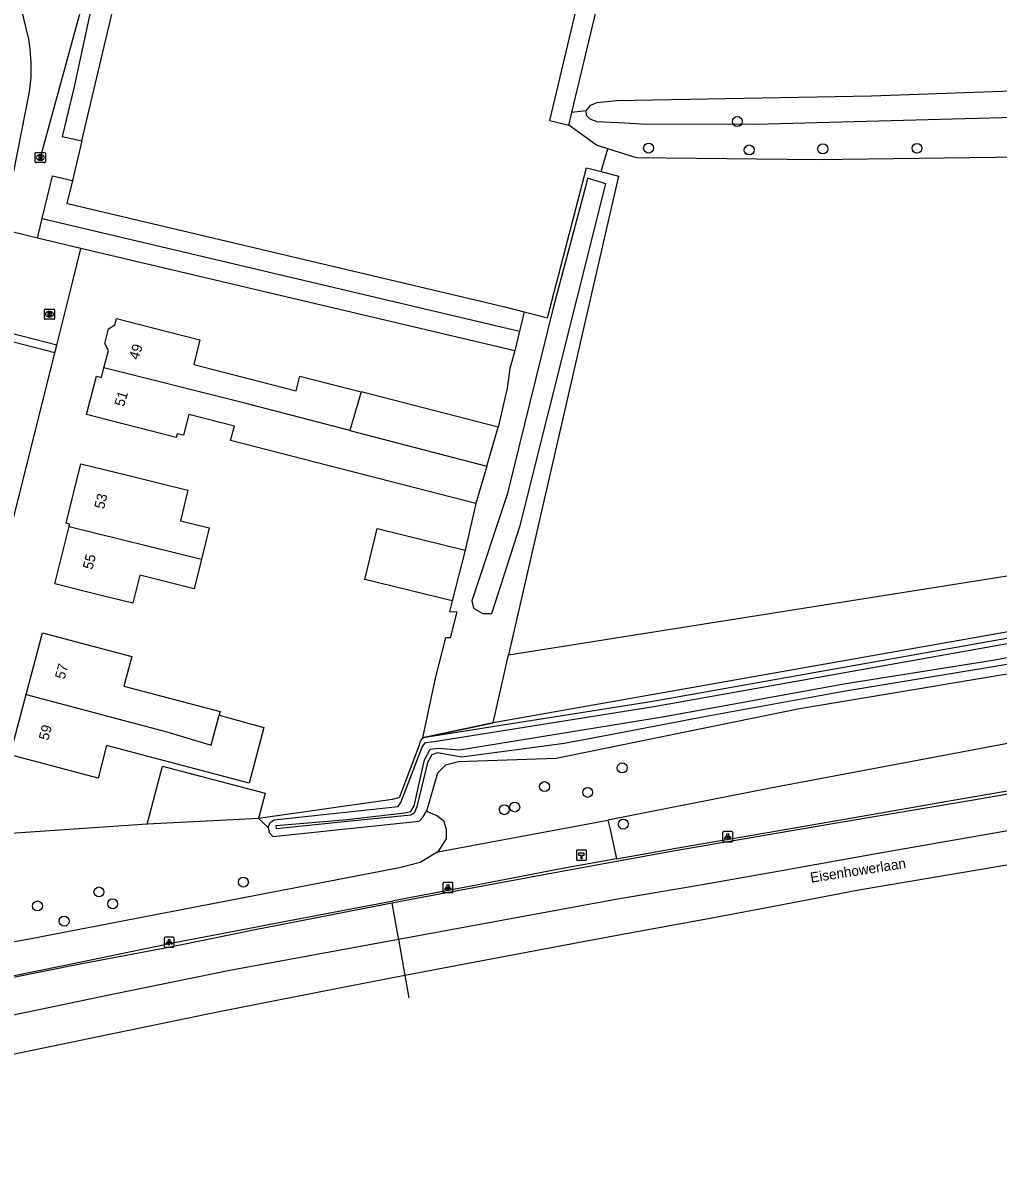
# Model space of a CAD drawing. Extents: x 162722 to 165099, y 384721 to 386283.
# Drawn here: x 164689.7 to 164785.9, y 385116.1 to 385227.9 of the extents above; entities that cross this region are included whole.
import ezdxf

# ---------------------------------------------------------------- set-up
doc = ezdxf.new("R2010")
doc.units = 0
for name, color, linetype in [('IMGEO_Berm_groen', 7, 'Continuous'), ('IMGEO_Berm_open', 7, 'Continuous'), ('IMGEO_Boom', 7, 'Continuous'), ('IMGEO_Bouwland', 7, 'Continuous'), ('IMGEO_Brandkraan', 7, 'Continuous'), ('IMGEO_Duiker', 7, 'Continuous'), ('IMGEO_Grasland_overig', 7, 'Continuous'), ('IMGEO_Groenvoorziening', 7, 'Continuous'), ('IMGEO_Haag', 7, 'Continuous'), ('IMGEO_Hectometerpaal', 7, 'Continuous'), ('IMGEO_Hek', 7, 'Continuous'), ('IMGEO_Lichtpunt', 7, 'Continuous'), ('IMGEO_Loofbos', 7, 'Continuous'), ('IMGEO_Meer_plas_ven_vijver', 7, 'Continuous'), ('IMGEO_Openbare_ruimte_label', 7, 'Continuous'), ('IMGEO_OVBaan_gesloten', 7, 'Continuous'), ('IMGEO_Pand', 7, 'Continuous'), ('IMGEO_Pand_nummerreeks', 7, 'Continuous'), ('IMGEO_Rijbaan_lokaal_gesloten', 7, 'Continuous'), ('IMGEO_Rijbaan_regionaal_gesloten', 7, 'Continuous'), ('IMGEO_Rioolput', 7, 'Continuous'), ('IMGEO_Sloot', 7, 'Continuous'), ('IMGEO_Voetpad_open', 7, 'Continuous')]:
    doc.layers.add(name, color=color, linetype=linetype)

msp = doc.modelspace()

# ---------------------------------------------------------------- linework, layer by layer
at = {"layer": 'IMGEO_Berm_groen'}
for points in [[(165053.35, 385195.23), (165050.87, 385194.89), (165047.88, 385194.97), (165020.75, 385191.12), (164968.36, 385183.81), (164968.1, 385183.78), (164951.24, 385181.52), (164918.73, 385177.16), (164860.45, 385169.04), (164853.32, 385168.4), (164822.91, 385163.46), (164793.25, 385158.03), (164763.42, 385152.41), (164747.39, 385149.27)], [(164911.45, 385182.48), (164879.68, 385177.83), (164847.61, 385173.71), (164820.89, 385169.45), (164793.84, 385164.83), (164766.28, 385160.23), (164742.29, 385155.34), (164732.62, 385155.02), (164731.37, 385154.67), (164730.58, 385153.88), (164729.85, 385151.4), (164729.49, 385150.15)], [(164713.9, 385148.53), (164714.08, 385149.03), (164714.5, 385149.28), (164726.72, 385150.62), (164726.98, 385150.99), (164729.09, 385156.45), (164729.4, 385156.91), (164730.26, 385157.03), (164751.92, 385160.48), (164787.15, 385166.74), (164821.16, 385172.45), (164848.66, 385176.65), (164848.79, 385177.2)], [(164848.79, 385177.2), (164848.59, 385177.14), (164821.08, 385172.94), (164787.07, 385167.23), (164751.83, 385160.97), (164730.18, 385157.53), (164729.11, 385157.38)], [(164729.11, 385157.38), (164728.88, 385157.04), (164728.77, 385156.67), (164726.81, 385151.47), (164726.61, 385151.42), (164726.11, 385151.29), (164712.95, 385149.43)], [(164729.49, 385150.15), (164730.53, 385149.73), (164731.18, 385149.24), (164731.44, 385148.37), (164731.43, 385147.43), (164730.61, 385146.15)], [(164712.95, 385149.43), (164713.9, 385148.53)], [(164730.61, 385146.15), (164747.39, 385149.27)], [(164747.39, 385149.27), (164747.6, 385148.35), (164748.25, 385145.45)], [(164730.61, 385146.15), (164728.89, 385145.1), (164726.85, 385144.56), (164706.38, 385140.62), (164690.54, 385137.56), (164670.88, 385134.03), (164654.07, 385131.13)]]:
    msp.add_lwpolyline(points, dxfattribs=at)
at = {"layer": 'IMGEO_Berm_open'}
for points in [[(164748.25, 385145.45), (164754.29, 385146.52), (164763.12, 385148.04), (164771.68, 385149.51), (164781.43, 385151.24), (164790, 385152.71), (164797.99, 385154.07), (164809.05, 385155.83), (164817.68, 385157.19), (164832.53, 385159.59), (164849.81, 385162.5), (164859.53, 385164.08), (164878.04, 385166.89), (164886.27, 385168.04), (164903.53, 385170.62), (164918.86, 385172.59)], [(164748.25, 385145.45), (164742.91, 385144.5), (164734.43, 385142.85), (164726.25, 385141.29), (164726.06, 385141.25), (164713.39, 385138.85), (164712.73, 385138.72), (164704.65, 385137.15), (164693.72, 385134.89), (164685.41, 385133.22), (164673.27, 385130.69), (164666.07, 385129.1), (164660.81, 385128), (164654.39, 385126.62), (164647.82, 385125.2), (164641.75, 385123.84), (164638.72, 385123.18), (164631.06, 385121.48), (164623.2, 385119.68), (164613.88, 385117.54), (164607.37, 385116.1)]]:
    msp.add_lwpolyline(points, dxfattribs=at)
at = {"layer": 'IMGEO_Boom'}
for centre in [(164760.15, 385218.17), (164751.4, 385215.55), (164761.32, 385215.37), (164768.58, 385215.48), (164777.86, 385215.53), (164748.8, 385154.42), (164741.14, 385152.57), (164745.39, 385152), (164737.17, 385150.29), (164738.2, 385150.55), (164748.9, 385148.87), (164711.45, 385143.15), (164697.21, 385142.18), (164691.15, 385140.8), (164698.56, 385141.01), (164693.78, 385139.3)]:
    msp.add_circle(centre, 0.489, dxfattribs=at)
at = {"layer": 'IMGEO_Bouwland'}
for points in [[(164695.51, 385216.26), (164694.62, 385212.37)], [(164746.71, 385213.24), (164747.38, 385215.48)]]:
    msp.add_lwpolyline(points, dxfattribs=at)
at = {"layer": 'IMGEO_Brandkraan'}
for p, q in [((164691.83, 385198.74), (164691.83, 385199.59)), ((164691.91, 385199.67), (164692.76, 385199.67)), ((164692.32, 385199.45), (164692.35, 385199.45)), ((164692.34, 385198.89), (164692.32, 385198.89)), ((164692.83, 385199.59), (164692.83, 385198.74)), ((164692.76, 385198.67), (164691.91, 385198.67))]:
    msp.add_line(p, q, dxfattribs=at)
for points in [[(164691.83, 385198.74), (164691.83, 385199.59)], [(164691.91, 385199.67), (164692.76, 385199.67)], [(164692.18, 385199.37), (164692.18, 385198.97), (164692.39, 385198.97)], [(164692.41, 385199.37), (164692.18, 385199.37)], [(164692.36, 385199.29), (164692.3, 385199.29), (164692.3, 385199.21)], [(164692.3, 385199.21), (164692.36, 385199.21)], [(164692.37, 385199.13), (164692.3, 385199.13), (164692.3, 385199.05)], [(164692.3, 385199.05), (164692.37, 385199.05)], [(164692.83, 385199.59), (164692.83, 385198.74)], [(164692.76, 385198.67), (164691.91, 385198.67)]]:
    msp.add_lwpolyline(points, dxfattribs=at)
for centre, radius, start, end in [((164691.91, 385199.59), 0.0765, 91.552, 178.448), ((164691.91, 385199.59), 0.0765, 91.552, 178.448), ((164692.36, 385199.25), 0.0379, 267.8285, 90.9355), ((164692.37, 385199.09), 0.0404, 269.8759, 90.5077), ((164692.4, 385199.22), 0.251, 268.6676, 293.5347), ((164692.42, 385199.22), 0.145, 59.4692, 91.5367), ((164692.44, 385199.27), 0.0922, 285.5137, 58.1501), ((164692.44, 385199.08), 0.105, 301.3115, 78.989), ((164692.76, 385199.59), 0.0765, 1.552, 88.448), ((164692.76, 385199.59), 0.0765, 1.552, 88.448), ((164691.91, 385198.74), 0.0765, 181.552, 268.448), ((164691.91, 385198.74), 0.0765, 181.552, 268.448), ((164692.76, 385198.74), 0.0765, 271.552, 358.448), ((164692.76, 385198.74), 0.0765, 271.552, 358.448)]:
    msp.add_arc(centre, radius, start, end, dxfattribs=at)
for centre, major_axis, ratio, start_param, end_param in [((164692.32, 385199.17), (-0.387, 0.002), 0.722429, 4.712389, 7.853982), ((164692.34, 385199.17), (-0.39, 0.002), 0.717154, 1.570796, 4.712389)]:
    msp.add_ellipse(centre, major_axis=major_axis, ratio=ratio, start_param=start_param, end_param=end_param, dxfattribs=at)
at = {"layer": 'IMGEO_Duiker'}
msp.add_lwpolyline([(164700.25, 385241.47), (164696.66, 385233.82), (164691.43, 385214.6)], dxfattribs=at)
at = {"layer": 'IMGEO_Grasland_overig'}
msp.add_lwpolyline([(164840.62, 385262.1), (164841.67, 385256.5), (164842.2, 385250), (164843.07, 385233.59), (164843.3, 385225.98), (164843.05, 385225.43), (164842.95, 385225.34), (164841.9, 385224.33), (164840.63, 385223.66), (164839.66, 385223.45), (164837.89, 385223.23), (164805.6, 385221.83), (164773.37, 385220.69), (164748.22, 385220.22), (164746.29, 385220.02), (164745.65, 385219.77), (164745.22, 385219.23)], dxfattribs=at)
at = {"layer": 'IMGEO_Groenvoorziening'}
for points in [[(164691.16, 385206.67), (164691.62, 385208.61)], [(164691.16, 385206.67), (164687.93, 385207.45)], [(164695.44, 385205.66), (164691.16, 385206.67)], [(164693.05, 385196.1), (164694.63, 385202.42), (164695.44, 385205.66)], [(164738.21, 385195.54), (164695.44, 385205.66)], [(164686.82, 385171.27), (164692.86, 385195.37)]]:
    msp.add_lwpolyline(points, dxfattribs=at)
at = {"layer": 'IMGEO_Haag'}
for points in [[(164695.51, 385216.26), (164698.9, 385230.59), (164706.14, 385245.65), (164745.66, 385235.3), (164741.64, 385218.28), (164743.54, 385217.83)], [(164701.63, 385241.21), (164701.48, 385240.86), (164697.5, 385232.83), (164696.52, 385229.68), (164694.72, 385221.47), (164693.57, 385216.69), (164695.51, 385216.26)], [(164743.83, 385219.07), (164747.74, 385235.45), (164748.07, 385236.73)], [(164743.54, 385217.83), (164743.83, 385219.07)], [(164691.62, 385208.61), (164692.64, 385212.81), (164694.62, 385212.37)], [(164694.62, 385212.37), (164694.03, 385210.1), (164694.12, 385210.08), (164737.22, 385199.88), (164739.13, 385199.39)], [(164691.62, 385208.61), (164738.68, 385197.48)], [(164739.13, 385199.39), (164738.68, 385197.48)]]:
    msp.add_lwpolyline(points, dxfattribs=at)
at = {"layer": 'IMGEO_Hectometerpaal'}
for p, q in [((164745.2, 385146.31), (164744.36, 385146.31)), ((164745.2, 385146.31), (164744.36, 385146.31)), ((164744.28, 385146.23), (164744.28, 385145.39)), ((164744.28, 385146.23), (164744.28, 385145.39)), ((164744.37, 385145.31), (164745.21, 385145.31)), ((164744.37, 385145.31), (164745.21, 385145.31)), ((164745.28, 385145.4), (164745.28, 385146.24)), ((164745.28, 385145.4), (164745.28, 385146.24))]:
    msp.add_line(p, q, dxfattribs=at)
msp.add_lwpolyline([(164744.81, 385145.46), (164744.75, 385145.46), (164744.75, 385145.76), (164744.53, 385145.76), (164744.53, 385146.03), (164745.03, 385146.03), (164745.03, 385145.76), (164744.81, 385145.76), (164744.81, 385145.46)], dxfattribs=at)
for centre, start, end in [((164744.36, 385146.23), 92.4484, 184.2845), ((164744.36, 385146.23), 92.4484, 184.2845), ((164745.21, 385146.23), 2.4484, 94.2845), ((164745.21, 385146.23), 2.4484, 94.2845), ((164744.36, 385145.39), 182.4484, 274.2845), ((164744.36, 385145.39), 182.4484, 274.2845), ((164745.21, 385145.39), 272.4484, 4.2845), ((164745.21, 385145.39), 272.4484, 4.2845)]:
    msp.add_arc(centre, 0.0779, start, end, dxfattribs=at)
at = {"layer": 'IMGEO_Hek'}
for points in [[(164738.21, 385195.54), (164695.44, 385205.66)], [(164837.97, 385176.11), (164787.97, 385168.02), (164736.07, 385158.85)], [(164736.07, 385158.85), (164729.11, 385157.38)]]:
    msp.add_lwpolyline(points, dxfattribs=at)
at = {"layer": 'IMGEO_Lichtpunt'}
for p, q in [((164758.7, 385148.04), (164758.7, 385147.23)), ((164758.7, 385148.04), (164758.7, 385147.23)), ((164759.6, 385148.13), (164758.8, 385148.13)), ((164759.6, 385148.13), (164758.8, 385148.13)), ((164759.7, 385147.23), (164759.7, 385148.04)), ((164759.7, 385147.23), (164759.7, 385148.04)), ((164758.8, 385147.13), (164759.6, 385147.13)), ((164758.8, 385147.13), (164759.6, 385147.13)), ((164731.12, 385143.01), (164731.12, 385142.2)), ((164731.12, 385143.01), (164731.12, 385142.2)), ((164732.02, 385143.1), (164731.21, 385143.1)), ((164732.02, 385143.1), (164731.21, 385143.1)), ((164732.11, 385142.2), (164732.11, 385143.01)), ((164732.11, 385142.2), (164732.11, 385143.01)), ((164731.21, 385142.11), (164732.02, 385142.11)), ((164731.21, 385142.11), (164732.02, 385142.11)), ((164703.63, 385137.63), (164703.63, 385136.82)), ((164703.63, 385137.63), (164703.63, 385136.82)), ((164704.53, 385137.72), (164703.73, 385137.72)), ((164704.53, 385137.72), (164703.73, 385137.72)), ((164704.63, 385136.82), (164704.63, 385137.63)), ((164704.63, 385136.82), (164704.63, 385137.63)), ((164703.73, 385136.73), (164704.53, 385136.73)), ((164703.73, 385136.73), (164704.53, 385136.73))]:
    msp.add_line(p, q, dxfattribs=at)
for points in [[(164759.08, 385147.7), (164759.11, 385147.67), (164758.93, 385147.41), (164758.89, 385147.44), (164759.08, 385147.7)], [(164759.18, 385147.65), (164759.22, 385147.65), (164759.22, 385147.33), (164759.18, 385147.33), (164759.18, 385147.65)], [(164759.29, 385147.67), (164759.33, 385147.7), (164759.51, 385147.44), (164759.47, 385147.41), (164759.29, 385147.67)], [(164731.49, 385142.67), (164731.53, 385142.64), (164731.34, 385142.38), (164731.3, 385142.41), (164731.49, 385142.67)], [(164731.59, 385142.62), (164731.64, 385142.62), (164731.64, 385142.3), (164731.59, 385142.3), (164731.59, 385142.62)], [(164731.7, 385142.64), (164731.74, 385142.67), (164731.93, 385142.41), (164731.89, 385142.38), (164731.7, 385142.64)], [(164704.01, 385137.29), (164704.04, 385137.27), (164703.86, 385137), (164703.82, 385137.03), (164704.01, 385137.29)], [(164704.11, 385137.25), (164704.15, 385137.25), (164704.15, 385136.92), (164704.11, 385136.92), (164704.11, 385137.25)], [(164704.22, 385137.27), (164704.26, 385137.29), (164704.44, 385137.03), (164704.4, 385137), (164704.22, 385137.27)]]:
    msp.add_lwpolyline(points, dxfattribs=at)
for centre in [(164759.2, 385147.83), (164731.62, 385142.81), (164704.13, 385137.43)]:
    msp.add_circle(centre, 0.0994, dxfattribs=at)
for centre, start, end in [((164758.8, 385148.04), 90, 180), ((164758.8, 385148.04), 90, 180), ((164759.6, 385148.04), 0, 90), ((164759.6, 385148.04), 0, 90), ((164758.8, 385147.23), 180, 270), ((164758.8, 385147.23), 180, 270), ((164759.6, 385147.23), 270, 0), ((164759.6, 385147.23), 270, 360), ((164731.21, 385143.01), 90, 180), ((164731.21, 385143.01), 90, 180), ((164732.02, 385143.01), 0, 90), ((164732.02, 385143.01), 0, 90), ((164731.21, 385142.2), 180, 270), ((164731.21, 385142.2), 180, 270), ((164732.02, 385142.2), 270, 0), ((164732.02, 385142.2), 270, 360), ((164703.73, 385137.63), 90, 180), ((164703.73, 385137.63), 90, 180), ((164704.53, 385137.63), 0, 90), ((164704.53, 385137.63), 0, 90), ((164703.73, 385136.82), 180, 270), ((164703.73, 385136.82), 180, 270), ((164704.53, 385136.82), 270, 0), ((164704.53, 385136.82), 270, 360)]:
    msp.add_arc(centre, 0.0946, start, end, dxfattribs=at)
at = {"layer": 'IMGEO_Loofbos'}
for points in [[(164745.22, 385219.23), (164745.26, 385218.79), (164745.61, 385218.45), (164746.29, 385218.18), (164749.03, 385218.03), (164750.65, 385217.94), (164761.96, 385217.91), (164820.18, 385219.49), (164845.18, 385220.64), (164846.62, 385220.2), (164848.77, 385219.26)], [(164745.22, 385219.23), (164743.83, 385219.07)], [(164747.38, 385215.48), (164746.27, 385215.83), (164743.54, 385217.83)], [(164805.34, 385210.82), (164800.64, 385214.81), (164768.02, 385214.41), (164750.2, 385214.6), (164747.38, 385215.48)], [(164739.13, 385199.39), (164741.44, 385198.8), (164745.27, 385213.62), (164746.71, 385213.24)], [(164746.71, 385213.24), (164748.44, 385212.79), (164737.59, 385165.58)], [(164738.68, 385197.48), (164738.21, 385195.54)], [(164738.21, 385195.54), (164737.72, 385193.8), (164737.44, 385191.86), (164736.57, 385188.03)], [(164737.59, 385165.58), (164789.24, 385173.74), (164835.27, 385181.46), (164836.94, 385181.73)], [(164734.37, 385180.48), (164733.33, 385175.9)], [(164837.97, 385176.11), (164787.97, 385168.02), (164736.07, 385158.85)], [(164732.04, 385170.9), (164731.77, 385169.85), (164732.51, 385169.81), (164731.85, 385167.23), (164731.39, 385167.25), (164730.39, 385163.41), (164729.11, 385157.38)], [(164736.07, 385158.85), (164737.59, 385165.58)], [(164729.11, 385157.38), (164736.07, 385158.85)], [(164713.9, 385148.53), (164713.99, 385148.03), (164714.34, 385147.66), (164728.78, 385149.16), (164729.17, 385149.6), (164729.49, 385150.15)], [(164701.97, 385148.88), (164680.84, 385147.42)]]:
    msp.add_lwpolyline(points, dxfattribs=at)
at = {"layer": 'IMGEO_Meer_plas_ven_vijver'}
msp.add_lwpolyline([(164745.36, 385212.57), (164745.17, 385211.73), (164741.99, 385199.81), (164737.47, 385181.38), (164733.96, 385170.89), (164734.15, 385170.17), (164735.05, 385169.63), (164735.95, 385169.64), (164738.73, 385178.32), (164747.2, 385212.04), (164745.36, 385212.57)], dxfattribs=at)
at = {"layer": 'IMGEO_OVBaan_gesloten'}
for points in [[(164726.09, 385141.11), (164727.63, 385141.4), (164740.7, 385143.84), (164753.83, 385146.23), (164770.13, 385149.04), (164783.22, 385151.24), (164798.01, 385153.8), (164816.77, 385156.87), (164832.6, 385159.35), (164843.82, 385161.19)], [(164726.74, 385137.52), (164748.17, 385141.47), (164756.33, 385142.84), (164763.22, 385144.07), (164774.03, 385146.01), (164791.5, 385149.06), (164806.86, 385151.63), (164829.07, 385155.35), (164844.34, 385157.8)], [(164726.09, 385141.11), (164726.19, 385140.54), (164726.62, 385138.14), (164726.74, 385137.52)]]:
    msp.add_lwpolyline(points, dxfattribs=at)
at = {"layer": 'IMGEO_Pand'}
for points in [[(164697.7, 385193.88), (164698.14, 385195.6), (164697.78, 385196.27), (164698.15, 385197.72), (164698.79, 385198.12), (164698.95, 385198.75), (164703.79, 385197.51), (164707.17, 385196.64), (164706.55, 385194.21), (164716.64, 385191.61), (164717.01, 385193.05), (164723.06, 385191.5)], [(164734.37, 385180.48), (164710.19, 385186.7), (164710.56, 385188.12), (164706.07, 385189.27), (164705.54, 385187.22), (164704.93, 385187.38), (164704.83, 385186.99), (164700.84, 385188.01), (164698.15, 385188.71), (164696, 385189.26), (164696.97, 385193.05), (164697.45, 385192.92), (164697.7, 385193.88)], [(164721.96, 385187.7), (164711.34, 385190.46), (164697.7, 385193.88)], [(164723.06, 385191.5), (164721.96, 385187.7)], [(164736.57, 385188.03), (164723.06, 385191.5)], [(164721.96, 385187.7), (164735.45, 385184.19)], [(164735.45, 385184.19), (164736.57, 385188.03)], [(164694.26, 385178.24), (164694.32, 385178.47), (164693.99, 385178.55), (164695.44, 385184.41), (164700.3, 385183.21), (164703.46, 385182.42), (164705.98, 385181.8), (164705.24, 385178.79), (164708.07, 385178.09), (164707.32, 385175.02)], [(164735.45, 385184.19), (164734.37, 385180.48)], [(164707.32, 385175.02), (164706.6, 385172.09), (164701.24, 385173.42), (164700.55, 385170.66), (164697.7, 385171.36), (164692.85, 385172.57), (164694.26, 385178.24)], [(164694.26, 385178.24), (164707.32, 385175.02)], [(164732.04, 385170.9), (164723.42, 385173), (164724.65, 385178.03), (164733.33, 385175.9)], [(164733.33, 385175.9), (164732.04, 385170.9)], [(164690.04, 385161.66), (164691.65, 385167.75), (164696.49, 385166.47), (164700.45, 385165.42), (164699.67, 385162.49), (164709.16, 385159.99), (164709.06, 385159.61)], [(164709.06, 385159.61), (164713.46, 385158.39), (164713.29, 385157.76), (164712.01, 385152.92), (164697.97, 385156.63), (164697.12, 385153.41), (164688.47, 385155.7), (164690.04, 385161.66)], [(164690.04, 385161.66), (164703.9, 385157.96), (164708.27, 385156.66), (164709.06, 385159.61)], [(164701.97, 385148.88), (164703.48, 385154.59), (164713.61, 385151.91), (164712.95, 385149.43)], [(164712.95, 385149.43), (164710.41, 385149.3), (164701.97, 385148.88)]]:
    msp.add_lwpolyline(points, dxfattribs=at)
at = {"layer": 'IMGEO_Rijbaan_lokaal_gesloten'}
msp.add_lwpolyline([(164689.46, 385230.24), (164689.52, 385229.42), (164690.25, 385226.31), (164690.39, 385225.36), (164690.5, 385223.95), (164690.48, 385222.53), (164690.33, 385221.11), (164687.95, 385209.07)], dxfattribs=at)
at = {"layer": 'IMGEO_Rijbaan_regionaal_gesloten'}
for points in [[(164844.9, 385154.19), (164841.75, 385153.71), (164820.4, 385150.35), (164796.44, 385146.46), (164772.11, 385142.34), (164763.75, 385140.76), (164757.11, 385139.5), (164748.84, 385137.98), (164744.96, 385137.27), (164733.1, 385135.03), (164727.38, 385133.93)], [(164646.08, 385124.7), (164655.68, 385126.71), (164660.68, 385127.79), (164666.48, 385129.01), (164684.82, 385133), (164695.53, 385135.12), (164704.1, 385136.72), (164712.78, 385138.5), (164717.17, 385139.37), (164726.09, 385141.11)], [(164646.88, 385121.12), (164656.93, 385123.29), (164669.16, 385125.94), (164686.39, 385129.55), (164698.68, 385132.12), (164710.11, 385134.46), (164726.74, 385137.52)], [(164726.74, 385137.52), (164727.38, 385133.93)], [(164727.38, 385133.93), (164720.93, 385132.69), (164708.74, 385130.29), (164684.86, 385125.37), (164660.93, 385120.46), (164647.67, 385117.53)], [(164727.38, 385133.93), (164727.77, 385131.75)]]:
    msp.add_lwpolyline(points, dxfattribs=at)
at = {"layer": 'IMGEO_Rioolput'}
for p, q in [((164690.93, 385214.19), (164690.93, 385215.04)), ((164691, 385215.12), (164691.86, 385215.12)), ((164691.42, 385214.9), (164691.44, 385214.9)), ((164691.93, 385215.04), (164691.93, 385214.19)), ((164691.86, 385214.12), (164691, 385214.12)), ((164691.44, 385214.34), (164691.42, 385214.34))]:
    msp.add_line(p, q, dxfattribs=at)
for points in [[(164690.93, 385214.19), (164690.93, 385215.04)], [(164691, 385215.12), (164691.86, 385215.12)], [(164691.52, 385214.82), (164691.27, 385214.82), (164691.27, 385214.42)], [(164691.27, 385214.42), (164691.39, 385214.42), (164691.39, 385214.58), (164691.4, 385214.58)], [(164691.45, 385214.74), (164691.39, 385214.74), (164691.39, 385214.66)], [(164691.39, 385214.66), (164691.44, 385214.66)], [(164691.45, 385214.55), (164691.52, 385214.42), (164691.66, 385214.42), (164691.59, 385214.54)], [(164691.93, 385215.04), (164691.93, 385214.19)], [(164691.86, 385214.12), (164691, 385214.12)]]:
    msp.add_lwpolyline(points, dxfattribs=at)
for centre, radius, start, end in [((164691.01, 385215.04), 0.0765, 91.552, 178.448), ((164691.01, 385215.04), 0.0765, 91.552, 178.448), ((164691.4, 385214.53), 0.0533, 26.0293, 88.6989), ((164691.43, 385214.85), 0.19, 274.7715, 282.9687), ((164691.45, 385214.64), 0.0964, 77.0061, 93.1865), ((164691.47, 385214.7), 0.0378, 276.6634, 79.6772), ((164691.52, 385214.71), 0.109, 350.3612, 89.416), ((164691.52, 385214.71), 0.112, 277.5842, 350.9817), ((164691.5, 385214.49), 0.108, 29.5134, 73.7905), ((164691.85, 385215.04), 0.0765, 1.552, 88.448), ((164691.85, 385215.04), 0.0765, 1.552, 88.448), ((164691.01, 385214.19), 0.0765, 181.552, 268.448), ((164691.01, 385214.19), 0.0765, 181.552, 268.448), ((164691.85, 385214.19), 0.0765, 271.552, 358.448), ((164691.85, 385214.19), 0.0765, 271.552, 358.448)]:
    msp.add_arc(centre, radius, start, end, dxfattribs=at)
for centre, major_axis, ratio, start_param, end_param in [((164691.42, 385214.62), (-0.387, 0.002), 0.722429, 4.712389, 7.853982), ((164691.44, 385214.62), (-0.39, 0.002), 0.717154, 1.570796, 4.712389)]:
    msp.add_ellipse(centre, major_axis=major_axis, ratio=ratio, start_param=start_param, end_param=end_param, dxfattribs=at)
at = {"layer": 'IMGEO_Sloot'}
msp.add_lwpolyline([(164801.24, 385167.15), (164785.38, 385164.38), (164770.8, 385162), (164757.07, 385159.5), (164745.9, 385157.35), (164743.09, 385156.81), (164732.99, 385155.46), (164730.58, 385155.9), (164730.03, 385155.69), (164729.61, 385154.94), (164728.54, 385150.56), (164728.3, 385149.95), (164727.95, 385149.77), (164721.72, 385149.12), (164714.71, 385148.41), (164714.69, 385148.75), (164721.69, 385149.34), (164727.32, 385149.97), (164727.97, 385150.13), (164728.28, 385150.66), (164729.31, 385155.21), (164729.85, 385156.27), (164730.69, 385156.37), (164732.77, 385156.2), (164752.97, 385159.47), (164770.64, 385162.71), (164785.34, 385165.05), (164802.97, 385168.27)], dxfattribs=at)
at = {"layer": 'IMGEO_Voetpad_open'}
for points in [[(164693.05, 385196.1), (164685.87, 385197.96)], [(164692.86, 385195.37), (164685.7, 385197.19)], [(164692.86, 385195.37), (164693.05, 385196.1)]]:
    msp.add_lwpolyline(points, dxfattribs=at)

# ---------------------------------------------------------------- texts
at = {"layer": 'IMGEO_Openbare_ruimte_label'}
msp.add_text('Eisenhowerlaan', height=1, rotation=8.8028, dxfattribs=at).set_placement((164767.42, 385143.09))
at = {"layer": 'IMGEO_Pand_nummerreeks'}
for s, rotation, p in [('49', 72.7255, (164701.1, 385194.61)), ('51', 72.7255, (164699.66, 385189.98)), ('53', 76.0487, (164697.7, 385179.89)), ('55', 76.046, (164696.57, 385173.92)), ('57', 75.195, (164693.82, 385163.1)), ('59', 75.1956, (164692.22, 385157.07))]:
    msp.add_text(s, height=1, rotation=rotation, dxfattribs=at).set_placement(p)

doc.saveas('drawing.dxf')
